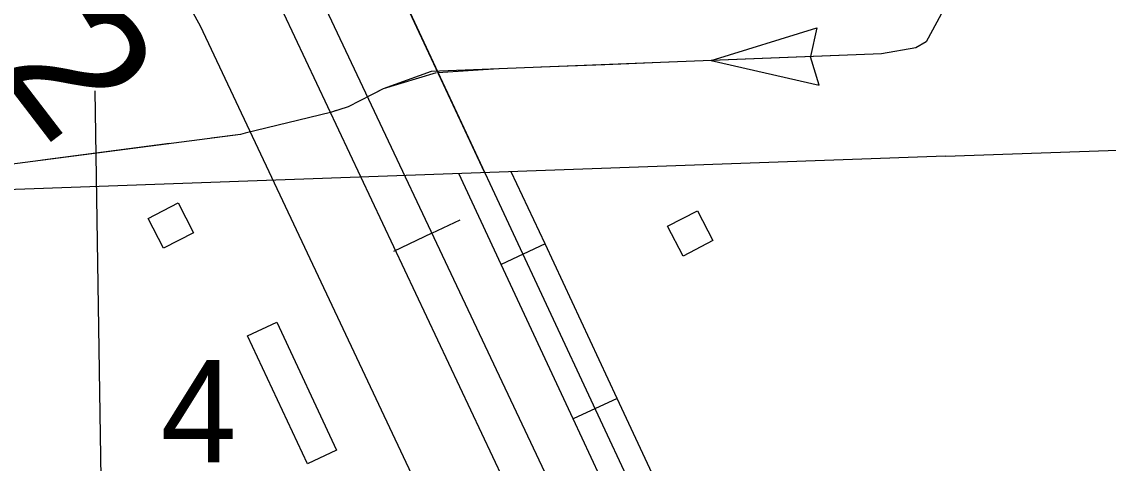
# Model space of a CAD drawing. Extents: x 1671357 to 13005564, y 567358 to 14261451.
# Drawn here: x 12758298.362 to 12758299.486, y 14259945.491 to 14259945.948 of the extents above; entities that cross this region are included whole.
import ezdxf

# ---------------------------------------------------------------- set-up
doc = ezdxf.new("R2010")
doc.units = 0
for name, color, linetype in [('15', 7, 'Continuous'), ('32', 7, 'Continuous'), ('34', 7, 'Continuous'), ('40', 7, 'Continuous'), ('43', 7, 'Continuous'), ('48', 7, 'Continuous'), ('5', 7, 'Continuous'), ('56', 7, 'Continuous'), ('6', 7, 'Continuous')]:
    doc.layers.add(name, color=color, linetype=linetype)

msp = doc.modelspace()

# ---------------------------------------------------------------- linework, layer by layer
at = {"layer": '15'}
for points in [[(12758298.2233, 14259946.6571), (12758298.3667, 14259946.3498), (12758298.3849, 14259946.3144), (12758298.4135, 14259946.2697), (12758298.4365, 14259946.2408), (12758298.4458, 14259946.2268), (12758298.5202, 14259946.1345), (12758298.5678, 14259946.0735), (12758298.5861, 14259946.0441), (12758298.6209, 14259945.9809), (12758298.9171, 14259945.3531), (12758299.0522, 14259945.075), (12758299.5726, 14259943.9792)], [(12758299.4787, 14259943.9824), (12758298.9769, 14259945.0388), (12758298.8418, 14259945.317), (12758298.5465, 14259945.943), (12758298.5141, 14259946.0019), (12758298.4993, 14259946.0256), (12758298.4548, 14259946.0826), (12758298.3783, 14259946.1775), (12758298.3689, 14259946.1917), (12758298.3456, 14259946.2211), (12758298.3125, 14259946.2727), (12758298.2918, 14259946.313), (12758298.1478, 14259946.6216)]]:
    msp.add_lwpolyline(points, dxfattribs=at)
at = {"layer": '32'}
for p, q in [((12758298.9031, 14259945.7177), (12758298.8577, 14259945.6965)), ((12758298.9776, 14259945.5579), (12758298.9323, 14259945.5368))]:
    msp.add_line(p, q, dxfattribs=at)
for points in [[(12758299.2482, 14259944.6623), (12758299.3345, 14259944.7106), (12758299.3502, 14259944.7173), (12758299.3634, 14259944.7296), (12758299.3675, 14259944.7425), (12758299.3677, 14259944.7529), (12758299.3646, 14259944.7645), (12758299.3547, 14259944.7775), (12758299.3232, 14259944.8103), (12758299.3043, 14259944.8317), (12758299.2859, 14259944.8563), (12758299.2737, 14259944.8756), (12758299.2547, 14259944.9063), (12758299.0409, 14259945.3634), (12758298.6903, 14259946.1142), (12758298.669, 14259946.1599), (12758298.6438, 14259946.2011), (12758298.6209, 14259946.2315)], [(12758298.8577, 14259945.6965), (12758298.8138, 14259945.7905)], [(12758298.9031, 14259945.7177), (12758298.8682, 14259945.7924)], [(12758298.9776, 14259945.5579), (12758298.9031, 14259945.7177)], [(12758298.9323, 14259945.5368), (12758298.8577, 14259945.6965)], [(12758299.0522, 14259945.3982), (12758298.9776, 14259945.5579)], [(12758299.0068, 14259945.377), (12758298.9323, 14259945.5368)]]:
    msp.add_lwpolyline(points, dxfattribs=at)
at = {"layer": '34'}
msp.add_lwpolyline([(12758298.7377, 14259946.0115), (12758298.84, 14259945.7924)], dxfattribs=at)
at = {"layer": '40'}
for q in [(12758298.8151, 14259945.7426), (12758298.7461, 14259945.71)]:
    msp.add_line((12758298.786, 14259945.7288), q, dxfattribs=at)
msp.add_lwpolyline([(12758297.2486, 14259948.9822), (12758299.1441, 14259944.971), (12758299.1968, 14259944.8707), (12758299.2377, 14259944.8117), (12758299.2719, 14259944.7683), (12758299.3027, 14259944.7371), (12758299.3394, 14259944.7048), (12758299.37, 14259944.6783), (12758299.4523, 14259944.6262), (12758300.4257, 14259944.0898), (12758300.6095, 14259943.9892), (12758300.6598, 14259943.9544), (12758300.6911, 14259943.9243), (12758300.7319, 14259943.8844), (12758300.7614, 14259943.8425), (12758300.7854, 14259943.8036), (12758300.8228, 14259943.7248), (12758300.8391, 14259943.6795), (12758300.8534, 14259943.6342), (12758300.8627, 14259943.5971), (12758301.0674, 14259942.6711), (12758301.4683, 14259940.9978)], dxfattribs=at)
at = {"layer": '43'}
for p, q in [((12758299.075, 14259945.9074), (12758299.1845, 14259945.9414)), ((12758299.1845, 14259945.9414), (12758299.1777, 14259945.9116)), ((12758299.1868, 14259945.8821), (12758299.1778, 14259945.9112)), ((12758299.075, 14259945.9074), (12758299.1868, 14259945.8821))]:
    msp.add_line(p, q, dxfattribs=at)
for points in [[(12758299.3032, 14259946.6455), (12758299.3119, 14259946.2541), (12758299.3129, 14259945.9555), (12758299.2974, 14259945.9267), (12758299.2867, 14259945.9205), (12758299.2512, 14259945.9143), (12758298.7851, 14259945.8961), (12758298.7354, 14259945.8782), (12758298.6995, 14259945.8596), (12758298.6809, 14259945.8538)], [(12758299.3127, 14259946.0066), (12758299.3129, 14259945.9555), (12758299.2974, 14259945.9267), (12758299.2867, 14259945.9205), (12758299.2512, 14259945.9143), (12758299.2512, 14259945.9143)], [(12758299.2071, 14259945.9126), (12758299.075, 14259945.9074)], [(12758298.9649, 14259945.9031), (12758298.8989, 14259945.9005)], [(12758299.031, 14259945.9057), (12758298.9649, 14259945.9031)], [(12758298.7905, 14259945.8947), (12758298.7354, 14259945.8782), (12758298.7269, 14259945.8738)], [(12758298.8549, 14259945.8988), (12758298.7923, 14259945.8947)], [(12758298.6869, 14259945.8557), (12758298.6809, 14259945.8538), (12758298.5929, 14259945.8322), (12758298.5878, 14259945.831), (12758298.558, 14259945.8271)], [(12758298.5929, 14259945.8322), (12758298.5878, 14259945.831), (12758297.996, 14259945.7542), (12758297.8509, 14259945.751), (12758297.6517, 14259945.7388), (12758297.6222, 14259945.7345), (12758297.5681, 14259945.7034)], [(12758298.5143, 14259945.8215), (12758298.3831, 14259945.8044)]]:
    msp.add_lwpolyline(points, dxfattribs=at)
at = {"layer": '5'}
msp.add_lwpolyline([(12758298.4523, 14259944.9194), (12758298.4375, 14259945.8763)], dxfattribs=at)
at = {"layer": '56'}
for points in [[(12758298.5084, 14259945.7133), (12758298.4924, 14259945.7441), (12758298.5234, 14259945.7602), (12758298.5394, 14259945.7294)], [(12758299.0459, 14259945.7052), (12758299.0299, 14259945.736), (12758299.0608, 14259945.7521), (12758299.0769, 14259945.7212)], [(12758298.5953, 14259945.6226), (12758298.6256, 14259945.6367), (12758298.6874, 14259945.5044), (12758298.6572, 14259945.4903)]]:
    msp.add_lwpolyline(points, close=True, dxfattribs=at)
at = {"layer": '6'}
for points in [[(12758299.3175, 14259945.8085), (12758299.7632, 14259945.8239)], [(12758299.3175, 14259945.8085), (12758298.1429, 14259945.7664)]]:
    msp.add_lwpolyline(points, dxfattribs=at)

# ---------------------------------------------------------------- texts
at = {"layer": '48'}
msp.add_text('1.2', height=0.14102, rotation=307.4801, dxfattribs=at).set_placement((12758298.238, 14259946.0237))
at = {"layer": '56'}
msp.add_text('4', height=0.1058, dxfattribs=at).set_placement((12758298.5053, 14259945.492))

doc.saveas('drawing.dxf')
